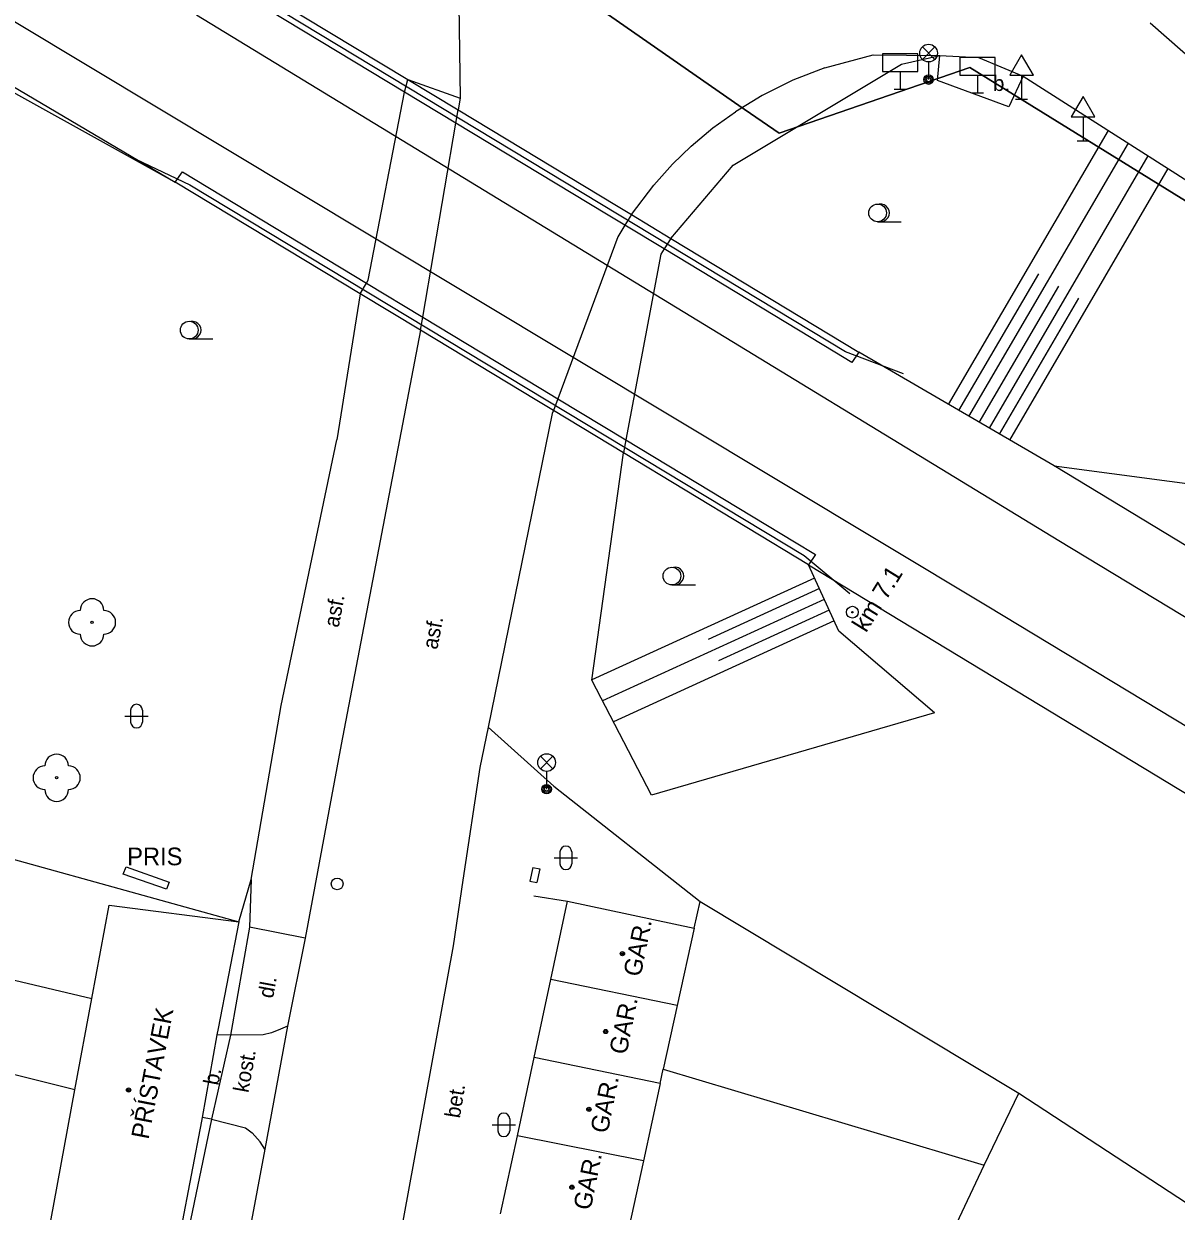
# Model space of a CAD drawing. Extents: x -598233 to -596890, y -1157848 to -1156431.
# Drawn here: x -597442 to -597393.1, y -1157557.3 to -1157507 of the extents above; entities that cross this region are included whole.
import ezdxf

# ---------------------------------------------------------------- set-up
doc = ezdxf.new("R2010")
doc.units = 0
for name, color, linetype in [('Level 1', 7, 'Continuous'), ('Level 10', 7, 'Continuous'), ('Level 11', 7, 'Continuous'), ('Level 12', 7, 'Continuous'), ('Level 13', 7, 'Continuous'), ('Level 14', 7, 'Continuous'), ('Level 15', 7, 'Continuous'), ('Level 22', 7, 'Continuous'), ('Level 24', 7, 'Continuous'), ('Level 28', 7, 'Continuous'), ('Level 33', 7, 'Continuous'), ('Level 34', 7, 'Continuous'), ('Level 36', 7, 'Continuous'), ('Level 39', 7, 'Continuous'), ('Level 40', 7, 'Continuous'), ('Level 41', 7, 'Continuous'), ('Level 42', 7, 'Continuous'), ('Level 5', 7, 'Continuous'), ('Level 7', 7, 'Continuous'), ('Level 9', 7, 'Continuous'), ('Vrstva 54', 7, 'Continuous'), ('Vrstva 60', 7, 'Continuous')]:
    doc.layers.add(name, color=color, linetype=linetype)

msp = doc.modelspace()

# ---------------------------------------------------------------- linework, layer by layer
at = {"layer": 'Level 1'}
msp.add_lwpolyline([(-597502.5, -1157453.93), (-597467.58, -1157472.78), (-597426.75, -1157494.36), (-597424.47, -1157501.56), (-597423.3, -1157502.37), (-597417.06, -1157506.7), (-597411.67, -1157510.44), (-597409.97, -1157511.62), (-597401.88, -1157508.83), (-597373.87, -1157526.16), (-597366.75, -1157525.36), (-597335.98, -1157542.67), (-597325.9, -1157551.23), (-597302.56, -1157566.5), (-597285.2, -1157579.74), (-597269.3, -1157592.83), (-597259.47, -1157596.07), (-597250.34, -1157598.3)], dxfattribs=at)
msp.add_lwpolyline([(-597502.5, -1157453.93), (-597467.58, -1157472.78), (-597426.75, -1157494.36), (-597424.47, -1157501.56), (-597423.3, -1157502.37), (-597417.06, -1157506.7), (-597411.67, -1157510.44), (-597409.97, -1157511.62), (-597401.88, -1157508.83), (-597373.87, -1157526.16), (-597366.75, -1157525.36), (-597335.98, -1157542.67), (-597325.9, -1157551.23), (-597302.56, -1157566.5), (-597285.2, -1157579.74), (-597269.3, -1157592.83), (-597259.47, -1157596.07), (-597250.34, -1157598.3)], dxfattribs=at)
at = {"layer": 'Level 10'}
for points in [[(-597423.87, -1157493.16), (-597423.63, -1157500.21), (-597423.48, -1157510.13), (-597423.57, -1157510.63)], [(-597423.87, -1157493.16), (-597423.63, -1157500.21), (-597423.48, -1157510.13), (-597423.57, -1157510.63)], [(-597384.66, -1157515.12), (-597391.36, -1157509.49), (-597394.24, -1157506.95)], [(-597408.03, -1157508.85), (-597405.98, -1157508.3), (-597403.15, -1157508.32)], [(-597403.15, -1157508.32), (-597401.52, -1157508.41), (-597399.62, -1157509.2)], [(-597408.03, -1157508.85), (-597409.38, -1157509.37)], [(-597399.62, -1157509.2), (-597390.54, -1157514.99)], [(-597409.38, -1157509.37), (-597410.69, -1157510.02)], [(-597410.69, -1157510.02), (-597411.81, -1157510.71)], [(-597410.69, -1157510.02), (-597411.81, -1157510.71)], [(-597425.17, -1157519.97), (-597425.07, -1157519.42), (-597423.67, -1157511.2), (-597423.57, -1157510.63)], [(-597416.23, -1157515.07), (-597415.28, -1157513.83), (-597414.48, -1157512.94), (-597413.69, -1157512.17), (-597412.77, -1157511.4), (-597411.81, -1157510.71)], [(-597416.23, -1157515.07), (-597416.51, -1157515.52), (-597416.81, -1157516.02)], [(-597416.81, -1157516.02), (-597419.34, -1157522.88), (-597419.53, -1157523.38)], [(-597425.17, -1157519.97), (-597428.53, -1157537.54), (-597430.06, -1157545.75), (-597430.81, -1157549.48), (-597431.77, -1157554.7), (-597434.04, -1157566.86), (-597437.06, -1157582.87)], [(-597419.53, -1157523.38), (-597419.58, -1157523.51)], [(-597419.58, -1157523.51), (-597422.3, -1157536.8), (-597422.65, -1157538.51), (-597423.37, -1157543.29)], [(-597423.37, -1157543.29), (-597423.78, -1157546.07), (-597426.37, -1157560.22), (-597427.46, -1157566.3), (-597428.7, -1157573.24), (-597430.69, -1157583.94)]]:
    msp.add_lwpolyline(points, dxfattribs=at)
at = {"layer": 'Level 11'}
for points in [[(-597950.72, -1157258.39), (-597899.02, -1157268.65), (-597898.48, -1157268.75), (-597892.07, -1157270.03), (-597873.86, -1157274.02), (-597855.85, -1157278.77), (-597838.08, -1157284.26), (-597820.53, -1157290.49), (-597803.26, -1157297.45), (-597786.3, -1157305.12), (-597769.68, -1157313.49), (-597753.42, -1157322.56), (-597750.39, -1157324.39), (-597749.23, -1157325.09), (-597593.98, -1157418.77), (-597593.75, -1157418.91), (-597515.1, -1157466.37), (-597514.73, -1157466.6), (-597498.57, -1157476.35), (-597487.52, -1157483.04), (-597435.57, -1157513.69)], [(-597433.42, -1157504.68), (-597425.7, -1157509.35), (-597423.57, -1157510.63), (-597416.86, -1157514.69), (-597416.23, -1157515.07), (-597414.55, -1157516.09), (-597406.59, -1157520.9), (-597406.88, -1157521.34), (-597407.61, -1157520.9), (-597414.84, -1157516.53), (-597416.51, -1157515.52), (-597417.29, -1157515.05), (-597423.67, -1157511.2), (-597425.85, -1157509.88), (-597433.73, -1157505.11)], [(-597399.62, -1157509.2), (-597400.23, -1157510.5), (-597403.26, -1157509.39), (-597403.15, -1157508.32)], [(-597399.62, -1157509.2), (-597400.23, -1157510.5), (-597403.26, -1157509.39), (-597403.15, -1157508.32)], [(-597427.38, -1157517.85), (-597425.85, -1157509.88), (-597425.7, -1157509.35)], [(-597425.7, -1157509.35), (-597423.48, -1157510.13)], [(-597435.57, -1157513.69), (-597435.26, -1157513.26)], [(-597435.26, -1157513.26), (-597427.45, -1157517.98), (-597425.07, -1157519.42), (-597420.07, -1157522.44), (-597419.34, -1157522.88), (-597416.46, -1157524.62), (-597409.32, -1157528.94), (-597408.43, -1157529.48), (-597408.72, -1157529.92), (-597416.56, -1157525.18), (-597419.53, -1157523.38), (-597420.23, -1157522.96), (-597425.17, -1157519.97), (-597427.72, -1157518.43), (-597435.57, -1157513.69)], [(-597427.72, -1157518.43), (-597427.45, -1157517.98), (-597427.38, -1157517.85)], [(-597427.72, -1157518.43), (-597428.71, -1157524.62)], [(-597432.34, -1157543.27), (-597431.07, -1157535.89), (-597428.71, -1157524.62)], [(-597398.31, -1157525.73), (-597383.43, -1157527.7)], [(-597058.24, -1157731.86), (-597398.31, -1157525.73)], [(-597408.72, -1157529.92), (-597062.36, -1157739.78)], [(-597403.38, -1157536.19), (-597415.37, -1157539.69)], [(-597422.3, -1157536.8), (-597419.51, -1157539.31)], [(-597419.51, -1157539.31), (-597413.31, -1157544.19)], [(-597469.71, -1157541.06), (-597439.1, -1157548.31)], [(-597432.34, -1157543.27), (-597432.42, -1157545.29), (-597433.22, -1157549.87)], [(-597432.87, -1157545.06), (-597432.34, -1157543.27)], [(-597420.37, -1157543.95), (-597418.93, -1157544.18)], [(-597430.06, -1157545.75), (-597432.42, -1157545.29)], [(-597439.82, -1157552.18), (-597450.05, -1157549.63)], [(-597431.1, -1157549.61), (-597431.49, -1157549.76)], [(-597430.81, -1157549.48), (-597431.1, -1157549.61)], [(-597433.22, -1157549.87), (-597434.02, -1157553.43)], [(-597433.22, -1157549.87), (-597433.8, -1157549.85)], [(-597431.49, -1157549.76), (-597431.84, -1157549.85), (-597433.22, -1157549.87)], [(-597434.02, -1157553.43), (-597435.5, -1157560.49)], [(-597434.02, -1157553.43), (-597434.42, -1157553.35)], [(-597434.02, -1157553.43), (-597432.59, -1157553.79), (-597432.3, -1157554.01)], [(-597431.97, -1157554.38), (-597432.3, -1157554.01)], [(-597431.77, -1157554.7), (-597431.97, -1157554.38)]]:
    msp.add_lwpolyline(points, dxfattribs=at)
at = {"layer": 'Level 12'}
for radius in [0.25, 0.03]:
    msp.add_circle((-597406.86, -1157531.93), radius, dxfattribs=at)
at = {"layer": 'Level 13'}
for points in [[(-597445.26, -1157505.15), (-597427.33, -1157515.93)], [(-597434.6599, -1157506.6), (-597426.53, -1157511.56)], [(-597426.53, -1157511.56), (-597417.25, -1157517.22)], [(-597427.33, -1157515.93), (-597418.69, -1157521.12)], [(-597417.25, -1157517.22), (-597398.11, -1157528.89)], [(-597418.69, -1157521.12), (-597401.15, -1157531.6599)], [(-597398.11, -1157528.89), (-597308.71, -1157582.98)], [(-597401.15, -1157531.6599), (-597310.5, -1157586.45)]]:
    msp.add_lwpolyline(points, dxfattribs=at)
at = {"layer": 'Level 14'}
for points in [[(-597464.79, -1157497.46), (-597435.57, -1157513.69)], [(-597404.78, -1157508.7), (-597403.15, -1157508.32)], [(-597414.55, -1157516.09), (-597411.92, -1157512.97), (-597404.78, -1157508.7)], [(-597414.55, -1157516.09), (-597411.92, -1157512.97), (-597404.78, -1157508.7)], [(-597414.55, -1157516.09), (-597414.84, -1157516.53), (-597414.98, -1157516.75)], [(-597414.98, -1157516.75), (-597416.46, -1157524.62), (-597416.56, -1157525.18)], [(-597398.31, -1157525.73), (-597406.59, -1157520.9)], [(-597415.37, -1157539.69), (-597417.91, -1157534.81), (-597416.56, -1157525.18)], [(-597403.38, -1157536.19), (-597407.43, -1157532.74), (-597408.72, -1157529.92)]]:
    msp.add_lwpolyline(points, dxfattribs=at)
at = {"layer": 'Level 15'}
for points in [[(-597402.78, -1157523.12), (-597396, -1157511.51)], [(-597402.78, -1157523.12), (-597396, -1157511.51)], [(-597401.92, -1157523.63), (-597395.16, -1157512.04)], [(-597401.92, -1157523.63), (-597395.16, -1157512.04)], [(-597401.05, -1157524.13), (-597394.32, -1157512.58)], [(-597401.05, -1157524.13), (-597394.32, -1157512.58)], [(-597400.19, -1157524.63), (-597393.47, -1157513.12)], [(-597400.19, -1157524.63), (-597393.47, -1157513.12)], [(-597402.35, -1157523.38), (-597398.96, -1157517.58)], [(-597401.48, -1157523.88), (-597398.11, -1157518.1)], [(-597400.62, -1157524.38), (-597397.26, -1157518.62)], [(-597408.46, -1157530.48), (-597417.91, -1157534.8)], [(-597408.26, -1157530.93), (-597412.97, -1157533.09)], [(-597408.05, -1157531.39), (-597417.45, -1157535.69)], [(-597407.84, -1157531.84), (-597412.53, -1157533.99)], [(-597407.63, -1157532.3), (-597416.99, -1157536.58)]]:
    msp.add_lwpolyline(points, dxfattribs=at)
at = {"layer": 'Level 22'}
for centre in [(-597439.09, -1157532.36), (-597440.59, -1157538.95)]:
    msp.add_circle(centre, 0.05, dxfattribs=at)
for centre, start, end in [((-597439.09, -1157531.86), 0, 180), ((-597439.59, -1157532.36), 90, 270), ((-597438.59, -1157532.36), 270, 90), ((-597439.09, -1157532.86), 180, 0), ((-597440.59, -1157538.45), 0, 180), ((-597441.09, -1157538.95), 90, 270), ((-597440.09, -1157538.95), 270, 90), ((-597440.59, -1157539.45), 180, 0)]:
    msp.add_arc(centre, 0.5, start, end, dxfattribs=at)
at = {"layer": 'Level 24'}
for points in [[(-597437.65, -1157542.73), (-597435.82, -1157543.37), (-597435.94, -1157543.68), (-597437.77, -1157543.04), (-597437.65, -1157542.73)], [(-597420.41, -1157542.75), (-597420.53, -1157543.33)], [(-597420.41, -1157542.75), (-597420.11, -1157542.81)], [(-597420.11, -1157542.81), (-597420.23, -1157543.39)], [(-597420.53, -1157543.33), (-597420.23, -1157543.39)]]:
    msp.add_lwpolyline(points, dxfattribs=at)
at = {"layer": 'Level 28'}
msp.add_circle((-597428.7, -1157543.45), 0.25, dxfattribs=at)
at = {"layer": 'Level 33'}
for p, q in [((-597403.895, -1157508.49), (-597403.365, -1157507.96)), ((-597403.895, -1157507.96), (-597403.365, -1157508.49)), ((-597403.63, -1157508.6), (-597403.63, -1157509.35)), ((-597420.085, -1157538.57), (-597419.555, -1157538.04)), ((-597420.085, -1157538.04), (-597419.555, -1157538.57)), ((-597419.82, -1157538.68), (-597419.82, -1157539.43))]:
    msp.add_line(p, q, dxfattribs=at)
for centre, radius in [((-597403.63, -1157508.225), 0.375), ((-597403.63, -1157509.35), 0.2), ((-597403.63, -1157509.35), 0.1445), ((-597403.63, -1157509.35), 0.0876), ((-597419.82, -1157538.305), 0.375), ((-597419.82, -1157539.43), 0.2), ((-597419.82, -1157539.43), 0.1445), ((-597419.82, -1157539.43), 0.0876)]:
    msp.add_circle(centre, radius, dxfattribs=at)
at = {"layer": 'Level 34'}
for p, q in [((-597404.84, -1157509.01), (-597404.84, -1157509.76)), ((-597401.56, -1157509.16), (-597401.56, -1157509.91)), ((-597399.69, -1157509.162), (-597399.69, -1157510.18)), ((-597405.09, -1157509.76), (-597404.59, -1157509.76)), ((-597401.81, -1157509.91), (-597401.31, -1157509.91)), ((-597399.94, -1157510.18), (-597399.44, -1157510.18)), ((-597397.08, -1157510.932), (-597397.08, -1157511.95)), ((-597397.33, -1157511.95), (-597396.83, -1157511.95))]:
    msp.add_line(p, q, dxfattribs=at)
for points in [[(-597405.59, -1157509.01), (-597404.09, -1157509.01), (-597404.09, -1157508.26), (-597405.59, -1157508.26)], [(-597400.19, -1157509.162), (-597399.19, -1157509.162), (-597399.69, -1157508.296)], [(-597402.31, -1157509.16), (-597400.81, -1157509.16), (-597400.81, -1157508.41), (-597402.31, -1157508.41)], [(-597397.58, -1157510.932), (-597396.58, -1157510.932), (-597397.08, -1157510.066)]]:
    msp.add_lwpolyline(points, close=True, dxfattribs=at)
at = {"layer": 'Level 36'}
for p, q in [((-597405.79, -1157515.375), (-597404.79, -1157515.375)), ((-597434.97, -1157520.345), (-597433.97, -1157520.345)), ((-597414.51, -1157530.775), (-597413.51, -1157530.775)), ((-597437.706, -1157536.336), (-597436.706, -1157536.336)), ((-597437.456, -1157536.086), (-597437.456, -1157536.586)), ((-597436.956, -1157536.086), (-597436.956, -1157536.586)), ((-597419.506, -1157542.346), (-597418.506, -1157542.346)), ((-597419.256, -1157542.096), (-597419.256, -1157542.596)), ((-597418.756, -1157542.096), (-597418.756, -1157542.596)), ((-597421.886, -1157553.416), (-597421.886, -1157553.916)), ((-597421.386, -1157553.416), (-597421.386, -1157553.916)), ((-597422.136, -1157553.666), (-597421.136, -1157553.666))]:
    msp.add_line(p, q, dxfattribs=at)
for centre in [(-597405.79, -1157514.9996), (-597434.97, -1157519.9696), (-597414.51, -1157530.3996)]:
    msp.add_circle(centre, 0.375, dxfattribs=at)
for centre, radius, start, end in [((-597405.665, -1157514.9996), 0.375, 260.40593, 99.59407), ((-597434.845, -1157519.9696), 0.375, 260.40593, 99.59407), ((-597414.385, -1157530.3996), 0.375, 260.40593, 99.59407), ((-597437.2057, -1157536.0863), 0.25, 0, 180), ((-597437.2057, -1157536.5863), 0.25, 180, 0), ((-597419.0057, -1157542.0963), 0.25, 0, 180), ((-597419.0057, -1157542.5963), 0.25, 180, 0), ((-597421.6357, -1157553.4163), 0.25, 0, 180), ((-597421.6357, -1157553.9163), 0.25, 180, 0)]:
    msp.add_arc(centre, radius, start, end, dxfattribs=at)
at = {"layer": 'Level 39'}
for centre, radius in [((-597416.61, -1157546.4099), 0.09), ((-597416.61, -1157546.4099), 0.0398), ((-597417.32, -1157549.71), 0.09), ((-597417.32, -1157549.71), 0.0398), ((-597437.54, -1157552.19), 0.09), ((-597437.54, -1157552.19), 0.0398), ((-597418.03, -1157553.01), 0.09), ((-597418.03, -1157553.01), 0.0398), ((-597418.75, -1157556.31), 0.09), ((-597418.75, -1157556.31), 0.0398)]:
    msp.add_circle(centre, radius, dxfattribs=at)
at = {"layer": 'Level 5'}
for points in [[(-597439.1, -1157548.31), (-597438.37, -1157544.35)], [(-597438.37, -1157544.35), (-597432.87, -1157545.06)], [(-597419.64, -1157547.5), (-597418.93, -1157544.18)], [(-597418.93, -1157544.18), (-597413.57, -1157545.33)], [(-597432.87, -1157545.06), (-597433.75, -1157549.58)], [(-597413.57, -1157545.33), (-597414.29, -1157548.61)], [(-597420.35, -1157550.81), (-597419.64, -1157547.5)], [(-597414.29, -1157548.61), (-597419.64, -1157547.5)], [(-597439.82, -1157552.18), (-597439.1, -1157548.31)], [(-597414.29, -1157548.61), (-597414.88, -1157551.31)], [(-597433.75, -1157549.58), (-597433.8, -1157549.85), (-597434.42, -1157553.35), (-597434.45, -1157553.51)], [(-597421.06, -1157554.13), (-597420.35, -1157550.81)], [(-597415.01, -1157551.9099), (-597420.35, -1157550.81)], [(-597415.01, -1157551.9099), (-597414.88, -1157551.31)], [(-597414.88, -1157551.31), (-597401.27, -1157555.38)], [(-597415.01, -1157551.9099), (-597415.7199, -1157555.19)], [(-597441.14, -1157559.35), (-597439.82, -1157552.18)], [(-597401.27, -1157555.38), (-597399.81, -1157552.32)], [(-597399.81, -1157552.32), (-597387.4699, -1157560.39)], [(-597434.45, -1157553.51), (-597435.76, -1157560.38)], [(-597421.77, -1157557.44), (-597421.06, -1157554.13)], [(-597415.7199, -1157555.19), (-597421.06, -1157554.13)], [(-597415.7199, -1157555.19), (-597416.44, -1157558.48)], [(-597402.56, -1157558.11), (-597401.27, -1157555.38)]]:
    msp.add_lwpolyline(points, dxfattribs=at)
at = {"layer": 'Level 7'}
for points in [[(-597447.03, -1157541.13), (-597432.87, -1157545.06)], [(-597413.57, -1157545.33), (-597413.31, -1157544.19)], [(-597413.31, -1157544.19), (-597399.81, -1157552.32)]]:
    msp.add_lwpolyline(points, dxfattribs=at)
at = {"layer": 'Level 9'}
for points in [[(-597404.69, -1157521.82), (-597407.15, -1157520.89), (-597433.15, -1157505.17), (-597435.28, -1157503.57)], [(-597437.23, -1157512.72), (-597434.94, -1157513.81), (-597408.91, -1157529.53), (-597406.97, -1157531.14)]]:
    msp.add_lwpolyline(points, dxfattribs=at)
at = {"layer": 'Vrstva 54'}
for p, q in [((-597417.06, -1157506.7), (-597411.67, -1157510.44)), ((-597409.97, -1157511.62), (-597401.88, -1157508.83)), ((-597401.88, -1157508.83), (-597373.87, -1157526.16)), ((-597411.67, -1157510.44), (-597409.97, -1157511.62))]:
    msp.add_line(p, q, dxfattribs=at)
at = {"layer": 'Vrstva 60'}
for points in [[(-597335.98, -1157542.67), (-597366.75, -1157525.36), (-597373.87, -1157526.16), (-597401.88, -1157508.83), (-597409.97, -1157511.62), (-597411.67, -1157510.44), (-597417.06, -1157506.7), (-597423.3, -1157502.37), (-597424.47, -1157501.56), (-597426.75, -1157494.36), (-597467.58, -1157472.78), (-597519.06, -1157444.97), (-597538.53, -1157436.14), (-597544.41, -1157433.47), (-597549.68, -1157428.4), (-597584.75, -1157400.18), (-597620.65, -1157379.11), (-597621.47, -1157378.62), (-597672.84, -1157349.01)], [(-597590.7, -1157366.5), (-597575.19, -1157387.68), (-597570.84, -1157393.14), (-597562.56, -1157398.59), (-597553.98, -1157407.12), (-597548.13, -1157421.61), (-597543.15, -1157430.18), (-597543.54, -1157431.2), (-597544.41, -1157433.47), (-597538.53, -1157436.14), (-597519.06, -1157444.97), (-597467.58, -1157472.78), (-597426.75, -1157494.36), (-597424.47, -1157501.56), (-597423.3, -1157502.37), (-597417.06, -1157506.7), (-597411.67, -1157510.44), (-597409.97, -1157511.62), (-597401.88, -1157508.83), (-597373.87, -1157526.16), (-597366.75, -1157525.36), (-597335.98, -1157542.67)]]:
    msp.add_lwpolyline(points, dxfattribs=at)

# ---------------------------------------------------------------- texts
at = {"layer": 'Level 40'}
msp.add_text('b.', height=0.65, dxfattribs=at).set_placement((-597400.9, -1157509.83))
for s, rotation, p in [('asf.', 79.18473, (-597428.64, -1157532.61)), ('asf.', 79.18473, (-597424.46, -1157533.54)), ('dl.', 79.57929, (-597431.42, -1157548.33)), ('kost.', 79.57929, (-597432.47, -1157552.33)), ('b.', 79.18473, (-597433.74, -1157552.02)), ('bet.', 80.84186, (-597423.5, -1157553.41))]:
    msp.add_text(s, height=0.65, rotation=rotation, dxfattribs=at).set_placement(p)
at = {"layer": 'Level 41'}
msp.add_text('PRIS', height=0.75, dxfattribs=at).set_placement((-597437.6, -1157542.6599))
for s, rotation, p in [('GAR.', 78.55698, (-597415.84, -1157547.42)), ('GAR.', 78.55698, (-597416.44, -1157550.72)), ('PŘÍSTAVEK', 79.09926, (-597436.7, -1157554.31)), ('GAR.', 78.55698, (-597417.24, -1157554.06)), ('GAR.', 78.55698, (-597417.96, -1157557.32))]:
    msp.add_text(s, height=0.75, rotation=rotation, dxfattribs=at).set_placement(p)
at = {"layer": 'Level 42'}
msp.add_text('km 7.1', height=0.75, rotation=58.2538, dxfattribs=at).set_placement((-597406.28, -1157532.83))

doc.saveas('drawing.dxf')
